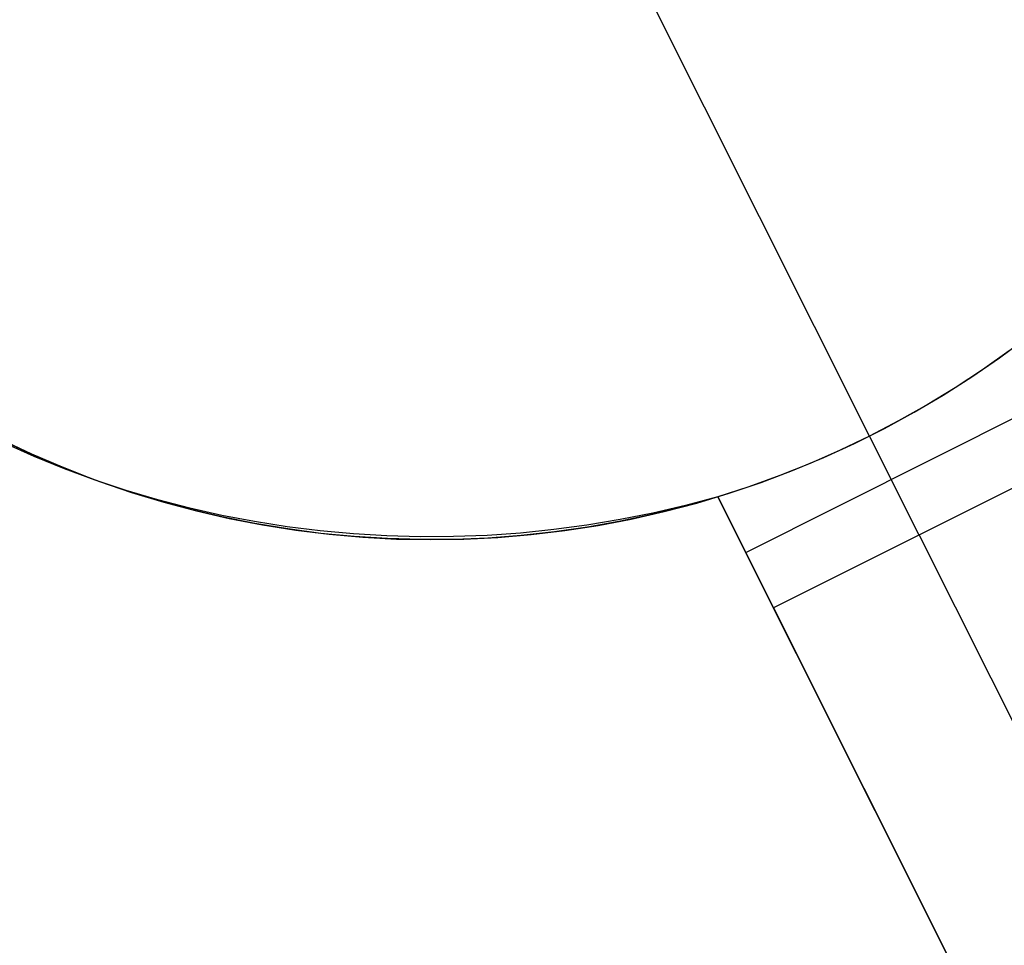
# Model space of a CAD drawing. Header units: millimetres. Extents: x 6038 to 7358, y -8545 to -7225.
# Tile 273 of 285: x 6681.61 to 6684.63, y -7796.69 to -7793.85. Entities that reach past the tile are written whole.
import ezdxf

# ---------------------------------------------------------------- set-up
doc = ezdxf.new("R2010")
doc.units = ezdxf.units.MM
doc.layers.add('color', color=7, linetype='Continuous')

msp = doc.modelspace()

# ---------------------------------------------------------------- linework, layer by layer
at = {"layer": 'color', "color": 254, "true_color": 0xcad1ee}
for p, q in [((6684.2145, -7795.1305, -7.3), (6683.4304, -7793.566, -7.3)), ((6684.6133, -7794.8903, -7.3), (6684.6965, -7794.8286, -7.3)), ((6684.6133, -7794.8903, -7.3), (6684.6965, -7794.8286, -7.3)), ((6684.6427, -7794.869, 0.7), (6684.5606, -7794.927, 0.7)), ((6684.6427, -7794.869, 0.7), (6684.5606, -7794.927, 0.7)), ((6684.5279, -7794.949, -7.3), (6684.6133, -7794.8903, -7.3)), ((6684.5279, -7794.949, -7.3), (6684.6133, -7794.8903, -7.3)), ((6684.5606, -7794.927, 0.7), (6684.4767, -7794.9822, 0.7)), ((6684.5606, -7794.927, 0.7), (6684.4767, -7794.9822, 0.7)), ((6684.4406, -7795.0047, -7.3), (6684.5279, -7794.949, -7.3)), ((6684.4406, -7795.0047, -7.3), (6684.5279, -7794.949, -7.3)), ((6684.4767, -7794.9822, 0.7), (6684.391, -7795.0346, 0.7)), ((6684.4767, -7794.9822, 0.7), (6684.391, -7795.0346, 0.7)), ((6684.3515, -7795.0574, -7.3), (6684.4406, -7795.0047, -7.3)), ((6684.3515, -7795.0574, -7.3), (6684.4406, -7795.0047, -7.3)), ((6683.8342, -7795.4877, 0.7), (6684.7282, -7795.0396, 0.7)), ((6684.2606, -7795.1069, -7.3), (6684.3515, -7795.0574, -7.3)), ((6684.2606, -7795.1069, -7.3), (6684.3515, -7795.0574, -7.3)), ((6684.391, -7795.0346, 0.7), (6684.3035, -7795.084, 0.7)), ((6684.391, -7795.0346, 0.7), (6684.3035, -7795.084, 0.7)), ((6684.3035, -7795.084, 0.7), (6684.2145, -7795.1305, 0.7)), ((6684.3035, -7795.084, 0.7), (6684.2145, -7795.1305, 0.7)), ((6684.168, -7795.1533, -7.3), (6684.2606, -7795.1069, -7.3)), ((6684.168, -7795.1533, -7.3), (6684.2606, -7795.1069, -7.3)), ((6681.6425, -7795.1857, 3.1856), (6681.5495, -7795.1421, 3.1856)), ((6681.6501, -7795.193, 13.4471), (6681.5588, -7795.1521, 13.423)), ((6681.6501, -7795.193, 13.4471), (6681.5588, -7795.1521, 13.423)), ((6681.5647, -7795.1495, -7.3), (6681.6587, -7795.1929, -7.3)), ((6681.5647, -7795.1495, -7.3), (6681.6587, -7795.1929, -7.3)), ((6684.2145, -7795.1305, 0.7), (6684.1239, -7795.174, 0.7)), ((6684.2145, -7795.1305, 0.7), (6684.1239, -7795.174, 0.7)), ((6684.2145, -7795.1305, 0.7), (6684.2145, -7795.1305, -7.3)), ((6684.3667, -7795.4343, 0.7), (6684.2145, -7795.1305, 0.7)), ((6684.1239, -7795.174, 0.7), (6684.0319, -7795.2145, 0.7)), ((6684.1239, -7795.174, 0.7), (6684.0319, -7795.2145, 0.7)), ((6684.0738, -7795.1965, -7.3), (6684.168, -7795.1533, -7.3)), ((6684.0738, -7795.1965, -7.3), (6684.168, -7795.1533, -7.3)), ((6681.7369, -7795.2262, 3.1856), (6681.6425, -7795.1857, 3.1856)), ((6681.7429, -7795.2309, 13.4701), (6681.6501, -7795.193, 13.4471)), ((6681.7429, -7795.2309, 13.4701), (6681.6501, -7795.193, 13.4471)), ((6681.6587, -7795.1929, -7.3), (6681.7541, -7795.2331, -7.3)), ((6681.6587, -7795.1929, -7.3), (6681.7541, -7795.2331, -7.3)), ((6684.8137, -7795.2102, 0.7), (6683.9197, -7795.6583, 0.7)), ((6684.8137, -7795.2102, 0.7), (6683.9197, -7795.6583, 0.7)), ((6683.9783, -7795.2364, -7.3), (6684.0738, -7795.1965, -7.3)), ((6683.9783, -7795.2364, -7.3), (6684.0738, -7795.1965, -7.3)), ((6681.8326, -7795.2633, 3.1856), (6681.7369, -7795.2262, 3.1856)), ((6681.8372, -7795.2658, 13.4919), (6681.7429, -7795.2309, 13.4701)), ((6681.8372, -7795.2658, 13.4919), (6681.7429, -7795.2309, 13.4701)), ((6681.7541, -7795.2331, -7.3), (6681.8509, -7795.27, -7.3)), ((6681.7541, -7795.2331, -7.3), (6681.8509, -7795.27, -7.3)), ((6683.8814, -7795.273, -7.3), (6683.9783, -7795.2364, -7.3)), ((6683.8814, -7795.273, -7.3), (6683.9783, -7795.2364, -7.3)), ((6684.0319, -7795.2145, 0.7), (6683.9387, -7795.2518, 0.7)), ((6684.0319, -7795.2145, 0.7), (6683.9387, -7795.2518, 0.7)), ((6681.9295, -7795.2972, 3.1856), (6681.8326, -7795.2633, 3.1856)), ((6681.9328, -7795.2976, 13.5125), (6681.8372, -7795.2658, 13.4919)), ((6681.9328, -7795.2976, 13.5125), (6681.8372, -7795.2658, 13.4919)), ((6681.8509, -7795.27, -7.3), (6681.9489, -7795.3035, -7.3)), ((6681.8509, -7795.27, -7.3), (6681.9489, -7795.3035, -7.3)), ((6683.7833, -7795.3062, -7.3), (6683.8814, -7795.273, -7.3)), ((6683.7833, -7795.3062, -7.3), (6683.8814, -7795.273, -7.3)), ((6683.9387, -7795.2518, 0.7), (6683.8442, -7795.286, 0.7)), ((6683.9387, -7795.2518, 0.7), (6683.8442, -7795.286, 0.7)), ((6682.0276, -7795.3277, 3.1856), (6681.9295, -7795.2972, 3.1856)), ((6682.0297, -7795.3262, 13.5318), (6681.9328, -7795.2976, 13.5125)), ((6682.0297, -7795.3262, 13.5318), (6681.9328, -7795.2976, 13.5125)), ((6683.8442, -7795.286, 0.7), (6683.7487, -7795.317, 0.7)), ((6683.8442, -7795.286, 0.7), (6683.7487, -7795.317, 0.7)), ((6681.9489, -7795.3035, -7.3), (6682.048, -7795.3336, -7.3)), ((6681.9489, -7795.3035, -7.3), (6682.048, -7795.3336, -7.3)), ((6682.1266, -7795.3549, 3.1856), (6682.0276, -7795.3277, 3.1856)), ((6682.1277, -7795.3517, 13.5498), (6682.0297, -7795.3262, 13.5318)), ((6682.1277, -7795.3517, 13.5498), (6682.0297, -7795.3262, 13.5318)), ((6682.048, -7795.3336, -7.3), (6682.1481, -7795.3603, -7.3)), ((6682.048, -7795.3336, -7.3), (6682.1481, -7795.3603, -7.3)), ((6683.7487, -7795.317, 13.6528), (6683.6494, -7795.3436, 13.6569)), ((6683.7487, -7795.317, 13.6528), (6683.6494, -7795.3436, 13.6569)), ((6683.7487, -7795.317, 3.1856), (6683.65, -7795.3454, 3.1856)), ((6683.6841, -7795.336, -7.3), (6683.7833, -7795.3062, -7.3)), ((6683.6841, -7795.336, -7.3), (6683.7833, -7795.3062, -7.3)), ((6687.7999, -7803.4006, 17.3123), (6683.7487, -7795.317, 13.6528)), ((6683.7487, -7795.317, 0.7), (6683.7487, -7795.317, 13.6528)), ((6683.7487, -7795.317, 0.7), (6683.7487, -7795.317, 13.6528)), ((6687.7999, -7803.4006, 17.3123), (6683.7487, -7795.317, 13.6528)), ((6683.7487, -7795.317, 0.7), (6683.9197, -7795.6583, 0.7)), ((6686.0683, -7799.9456, 9.0061), (6683.7487, -7795.317, 9.0061)), ((6683.7487, -7795.317, 0.7), (6683.9197, -7795.6583, 0.7)), ((6682.2265, -7795.3786, 3.1856), (6682.1266, -7795.3549, 3.1856)), ((6682.2267, -7795.3741, 13.5666), (6682.1277, -7795.3517, 13.5498)), ((6682.2267, -7795.3741, 13.5666), (6682.1277, -7795.3517, 13.5498)), ((6682.1481, -7795.3603, -7.3), (6682.249, -7795.3835, -7.3)), ((6682.1481, -7795.3603, -7.3), (6682.249, -7795.3835, -7.3)), ((6683.483, -7795.3853, -7.3), (6683.584, -7795.3624, -7.3)), ((6683.483, -7795.3853, -7.3), (6683.584, -7795.3624, -7.3)), ((6683.6494, -7795.3436, 13.6569), (6683.5492, -7795.367, 13.6597)), ((6683.6494, -7795.3436, 13.6569), (6683.5492, -7795.367, 13.6597)), ((6683.65, -7795.3454, 3.1856), (6683.5504, -7795.3704, 3.1856)), ((6683.584, -7795.3624, -7.3), (6683.6841, -7795.336, -7.3)), ((6683.584, -7795.3624, -7.3), (6683.6841, -7795.336, -7.3)), ((6682.3271, -7795.3989, 3.1856), (6682.2265, -7795.3786, 3.1856)), ((6682.3266, -7795.3931, 13.582), (6682.2267, -7795.3741, 13.5666)), ((6682.3266, -7795.3931, 13.582), (6682.2267, -7795.3741, 13.5666)), ((6682.249, -7795.3835, -7.3), (6682.3507, -7795.4032, -7.3)), ((6682.249, -7795.3835, -7.3), (6682.3507, -7795.4032, -7.3)), ((6682.4272, -7795.409, 13.5961), (6682.3266, -7795.3931, 13.582)), ((6682.4272, -7795.409, 13.5961), (6682.3266, -7795.3931, 13.582)), ((6683.4484, -7795.3871, 13.661), (6683.3469, -7795.4041, 13.6609)), ((6683.4484, -7795.3871, 13.661), (6683.3469, -7795.4041, 13.6609)), ((6683.45, -7795.392, 3.1856), (6683.3489, -7795.4101, 3.1856)), ((6683.3812, -7795.4047, -7.3), (6683.483, -7795.3853, -7.3)), ((6683.3812, -7795.4047, -7.3), (6683.483, -7795.3853, -7.3)), ((6683.5492, -7795.367, 13.6597), (6683.4484, -7795.3871, 13.661)), ((6683.5492, -7795.367, 13.6597), (6683.4484, -7795.3871, 13.661)), ((6683.5504, -7795.3704, 3.1856), (6683.45, -7795.392, 3.1856)), ((6682.4284, -7795.4158, 3.1856), (6682.3271, -7795.3989, 3.1856)), ((6682.3507, -7795.4032, -7.3), (6682.453, -7795.4193, -7.3)), ((6682.3507, -7795.4032, -7.3), (6682.453, -7795.4193, -7.3)), ((6682.5285, -7795.4216, 13.6089), (6682.4272, -7795.409, 13.5961)), ((6682.5285, -7795.4216, 13.6089), (6682.4272, -7795.409, 13.5961)), ((6682.5302, -7795.4292, 3.1856), (6682.4284, -7795.4158, 3.1856)), ((6682.453, -7795.4193, -7.3), (6682.5557, -7795.432, -7.3)), ((6682.453, -7795.4193, -7.3), (6682.5557, -7795.432, -7.3)), ((6682.6303, -7795.4309, 13.6203), (6682.5285, -7795.4216, 13.6089)), ((6682.6303, -7795.4309, 13.6203), (6682.5285, -7795.4216, 13.6089)), ((6683.245, -7795.4178, 13.6593), (6683.1427, -7795.4282, 13.6563)), ((6683.245, -7795.4178, 13.6593), (6683.1427, -7795.4282, 13.6563)), ((6683.1761, -7795.4329, -7.3), (6683.2789, -7795.4206, -7.3)), ((6683.1761, -7795.4329, -7.3), (6683.2789, -7795.4206, -7.3)), ((6683.3469, -7795.4041, 13.6609), (6683.245, -7795.4178, 13.6593)), ((6683.3469, -7795.4041, 13.6609), (6683.245, -7795.4178, 13.6593)), ((6683.3489, -7795.4101, 3.1856), (6683.2473, -7795.4247, 3.1856)), ((6683.2789, -7795.4206, -7.3), (6683.3812, -7795.4047, -7.3)), ((6683.2789, -7795.4206, -7.3), (6683.3812, -7795.4047, -7.3)), ((6682.6324, -7795.4391, 3.1856), (6682.5302, -7795.4292, 3.1856)), ((6682.5557, -7795.432, -7.3), (6682.6589, -7795.441, -7.3)), ((6682.5557, -7795.432, -7.3), (6682.6589, -7795.441, -7.3)), ((6682.7325, -7795.437, 13.6303), (6682.6303, -7795.4309, 13.6203)), ((6682.7325, -7795.437, 13.6303), (6682.6303, -7795.4309, 13.6203)), ((6682.7349, -7795.4454, 3.1856), (6682.6324, -7795.4391, 3.1856)), ((6682.6589, -7795.441, -7.3), (6682.7623, -7795.4466, -7.3)), ((6682.6589, -7795.441, -7.3), (6682.7623, -7795.4466, -7.3)), ((6682.835, -7795.4397, 13.6389), (6682.7325, -7795.437, 13.6303)), ((6682.835, -7795.4397, 13.6389), (6682.7325, -7795.437, 13.6303)), ((6682.8376, -7795.4483, 3.1856), (6682.7349, -7795.4454, 3.1856)), ((6682.7623, -7795.4466, -7.3), (6682.8659, -7795.4485, -7.3)), ((6682.7623, -7795.4466, -7.3), (6682.8659, -7795.4485, -7.3)), ((6682.9376, -7795.4392, 13.6461), (6682.835, -7795.4397, 13.6389)), ((6682.9376, -7795.4392, 13.6461), (6682.835, -7795.4397, 13.6389)), ((6682.9402, -7795.4477, 3.1856), (6682.8376, -7795.4483, 3.1856)), ((6682.8659, -7795.4485, -7.3), (6682.9694, -7795.4469, -7.3)), ((6682.8659, -7795.4485, -7.3), (6682.9694, -7795.4469, -7.3)), ((6683.0402, -7795.4353, 13.652), (6682.9376, -7795.4392, 13.6461)), ((6683.0402, -7795.4353, 13.652), (6682.9376, -7795.4392, 13.6461)), ((6683.0428, -7795.4435, 3.1856), (6682.9402, -7795.4477, 3.1856)), ((6682.9694, -7795.4469, -7.3), (6683.0729, -7795.4417, -7.3)), ((6682.9694, -7795.4469, -7.3), (6683.0729, -7795.4417, -7.3)), ((6683.1427, -7795.4282, 13.6563), (6683.0402, -7795.4353, 13.652)), ((6683.1427, -7795.4282, 13.6563), (6683.0402, -7795.4353, 13.652)), ((6683.1452, -7795.4359, 3.1856), (6683.0428, -7795.4435, 3.1856)), ((6683.0729, -7795.4417, -7.3), (6683.1761, -7795.4329, -7.3)), ((6683.0729, -7795.4417, -7.3), (6683.1761, -7795.4329, -7.3)), ((6683.2473, -7795.4247, 3.1856), (6683.1452, -7795.4359, 3.1856)), ((6684.3667, -7795.4343, 0.7), (6688.2469, -7803.1766, 15.7)), ((6683.9197, -7795.6583, 0.7), (6687.7999, -7803.4006, 15.7)), ((6683.9197, -7795.6583, 0.7), (6687.7999, -7803.4006, 15.7))]:
    msp.add_line(p, q, dxfattribs=at)

doc.saveas('drawing.dxf')
